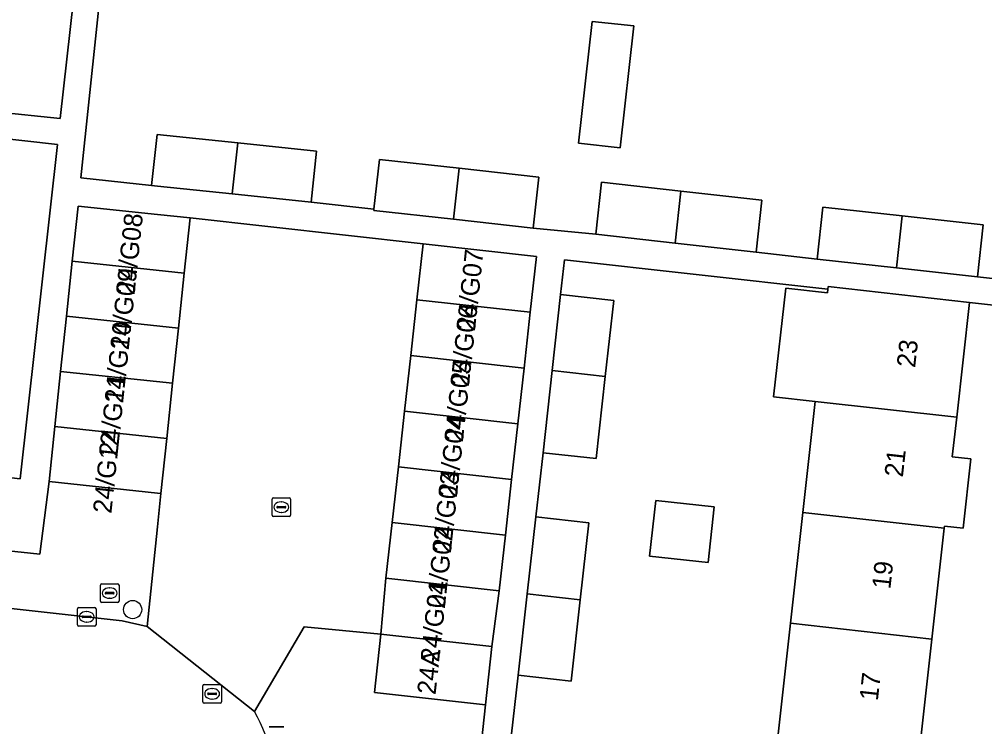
# Model space of a CAD drawing. Extents: x 161928 to 163071, y 386474 to 387428.
# Drawn here: x 162492.6 to 162544.5, y 387178.2 to 387216.3 of the extents above; entities that cross this region are included whole.
import ezdxf

# ---------------------------------------------------------------- set-up
doc = ezdxf.new("R2010")
doc.units = 0
for name, color, linetype in [('IMGEO_Boom', 7, 'Continuous'), ('IMGEO_Brandkraan', 7, 'Continuous'), ('IMGEO_Erf', 7, 'Continuous'), ('IMGEO_Kolk', 7, 'Continuous'), ('IMGEO_Lichtmast', 7, 'Continuous'), ('IMGEO_Pand', 7, 'Continuous'), ('IMGEO_Pand_nummerreeks', 7, 'Continuous'), ('IMGEO_Rijbaan_lokaal_open', 7, 'Continuous'), ('IMGEO_Rioolput', 7, 'Continuous'), ('IMGEO_Voetpad_open', 7, 'Continuous')]:
    doc.layers.add(name, color=color, linetype=linetype)

msp = doc.modelspace()

# ---------------------------------------------------------------- linework, layer by layer
at = {"layer": 'IMGEO_Boom'}
msp.add_circle((162498.661, 387184.529), 0.489, dxfattribs=at)
at = {"layer": 'IMGEO_Brandkraan'}
for p, q in [((162496.931, 387184.988), (162496.931, 387185.84)), ((162497.006, 387185.914), (162497.858, 387185.914)), ((162497.932, 387185.84), (162497.932, 387184.988)), ((162497.19, 387185.408), (162497.19, 387185.42)), ((162497.628, 387185.371), (162497.23, 387185.371)), ((162497.233, 387185.457), (162497.631, 387185.457)), ((162497.419, 387185.694), (162497.444, 387185.694)), ((162497.674, 387185.42), (162497.674, 387185.408)), ((162497.858, 387184.914), (162497.006, 387184.914)), ((162497.442, 387185.134), (162497.417, 387185.134))]:
    msp.add_line(p, q, dxfattribs=at)
for points in [[(162496.931, 387184.988), (162496.931, 387185.84)], [(162497.006, 387185.914), (162497.858, 387185.914)], [(162497.932, 387185.84), (162497.932, 387184.988)], [(162497.858, 387184.914), (162497.006, 387184.914)]]:
    msp.add_lwpolyline(points, dxfattribs=at)
for centre, radius, start, end in [((162497.008, 387185.838), 0.0765, 91.552, 178.448), ((162497.008, 387185.838), 0.0765, 91.552, 178.448), ((162497.856, 387185.838), 0.0765, 1.552, 88.448), ((162497.856, 387185.838), 0.0765, 1.552, 88.448), ((162497.23, 387185.417), 0.0403, 85.8775, 175.7526), ((162497.227, 387185.407), 0.0366, 178.938, 274.7102), ((162497.631, 387185.414), 0.043, 264.8664, 352.4533), ((162497.635, 387185.419), 0.0386, 1.7309, 96.639), ((162497.008, 387184.99), 0.0765, 181.552, 268.448), ((162497.008, 387184.99), 0.0765, 181.552, 268.448), ((162497.856, 387184.99), 0.0765, 271.552, 358.448), ((162497.856, 387184.99), 0.0765, 271.552, 358.448)]:
    msp.add_arc(centre, radius, start, end, dxfattribs=at)
for centre, major_axis, ratio, start_param, end_param in [((162497.418, 387185.414), (-0.387, 0.002), 0.722429, 4.712389, 7.853982), ((162497.443, 387185.414), (-0.39, 0.002), 0.717154, 1.570796, 4.712389)]:
    msp.add_ellipse(centre, major_axis=major_axis, ratio=ratio, start_param=start_param, end_param=end_param, dxfattribs=at)
at = {"layer": 'IMGEO_Erf'}
for points in [[(162497.565, 387223.732), (162495.874, 387207.735), (162499.683, 387207.332), (162499.974, 387210.077), (162504.32, 387209.617), (162508.546, 387209.17), (162508.255, 387206.425), (162511.634, 387206.049), (162511.932, 387208.733), (162516.222, 387208.255), (162520.509, 387207.778), (162520.204, 387205.035), (162523.561, 387204.706), (162523.871, 387207.501), (162528.139, 387207.027), (162532.492, 387206.543), (162532.182, 387203.748), (162535.466, 387203.373), (162535.776, 387206.168), (162540.044, 387205.694), (162544.397, 387205.21), (162544.087, 387202.415), (162548.769, 387201.892)], [(162491.288, 387211.293), (162494.769, 387210.925), (162496.021, 387222.113), (162494.386, 387222.297), (162488.21, 387222.987)], [(162490.9, 387191.747), (162492.623, 387191.558), (162494.621, 387209.531), (162491.096, 387209.923)], [(162533.362, 387177.828), (162534.029, 387183.791), (162534.696, 387189.754), (162535.363, 387195.716), (162533.12, 387195.967), (162533.772, 387201.801), (162536.016, 387201.55), (162536.039, 387201.753), (162521.879, 387203.338), (162521.67, 387201.468), (162524.526, 387201.151), (162524.073, 387197.062), (162523.584, 387192.647), (162520.729, 387192.963), (162520.332, 387189.51), (162523.188, 387189.193), (162522.73, 387185.055), (162522.246, 387180.689), (162519.391, 387181.005), (162519.01, 387177.679)], [(162548.612, 387200.491), (162543.661, 387201.045), (162542.969, 387194.865), (162542.732, 387192.747), (162543.733, 387192.635), (162543.315, 387188.903), (162542.315, 387189.015), (162542.302, 387188.903), (162541.635, 387182.94), (162540.967, 387176.977)]]:
    msp.add_lwpolyline(points, dxfattribs=at)
for points in [[(162525.602, 387215.905), (162524.869, 387209.352), (162522.642, 387209.601), (162523.374, 387216.154)], [(162526.459, 387187.405), (162526.79, 387190.395), (162529.935, 387190.047), (162529.604, 387187.056)]]:
    msp.add_lwpolyline(points, close=True, dxfattribs=at)
at = {"layer": 'IMGEO_Kolk'}
for p, q in [((162506.156, 387189.608), (162506.156, 387190.46)), ((162506.231, 387190.534), (162507.083, 387190.534)), ((162507.157, 387190.46), (162507.157, 387189.608)), ((162506.415, 387190.028), (162506.415, 387190.04)), ((162506.853, 387189.991), (162506.455, 387189.991)), ((162506.458, 387190.077), (162506.856, 387190.077)), ((162506.644, 387190.314), (162506.669, 387190.314)), ((162506.899, 387190.04), (162506.899, 387190.028)), ((162507.083, 387189.534), (162506.231, 387189.534)), ((162506.667, 387189.754), (162506.642, 387189.754)), ((162495.694, 387183.713), (162495.694, 387184.565)), ((162495.769, 387184.639), (162496.621, 387184.639)), ((162496.182, 387184.419), (162496.207, 387184.419)), ((162496.695, 387184.565), (162496.695, 387183.713)), ((162495.953, 387184.133), (162495.953, 387184.145)), ((162496.391, 387184.096), (162495.993, 387184.096)), ((162495.996, 387184.182), (162496.394, 387184.182)), ((162496.205, 387183.859), (162496.18, 387183.859)), ((162496.437, 387184.145), (162496.437, 387184.133)), ((162496.621, 387183.639), (162495.769, 387183.639))]:
    msp.add_line(p, q, dxfattribs=at)
for points in [[(162506.156, 387189.608), (162506.156, 387190.46)], [(162506.231, 387190.534), (162507.083, 387190.534)], [(162507.157, 387190.46), (162507.157, 387189.608)], [(162507.083, 387189.534), (162506.231, 387189.534)], [(162495.694, 387183.713), (162495.694, 387184.565)], [(162495.769, 387184.639), (162496.621, 387184.639)], [(162496.695, 387184.565), (162496.695, 387183.713)], [(162496.621, 387183.639), (162495.769, 387183.639)]]:
    msp.add_lwpolyline(points, dxfattribs=at)
for centre, radius, start, end in [((162506.233, 387190.458), 0.0765, 91.552, 178.448), ((162506.233, 387190.458), 0.0765, 91.552, 178.448), ((162507.081, 387190.458), 0.0765, 1.552, 88.448), ((162507.081, 387190.458), 0.0765, 1.552, 88.448), ((162506.455, 387190.037), 0.0403, 85.8775, 175.7526), ((162506.452, 387190.027), 0.0366, 178.938, 274.7102), ((162506.856, 387190.034), 0.043, 264.8664, 352.4533), ((162506.86, 387190.039), 0.0386, 1.7309, 96.639), ((162506.233, 387189.61), 0.0765, 181.552, 268.448), ((162506.233, 387189.61), 0.0765, 181.552, 268.448), ((162507.081, 387189.61), 0.0765, 271.552, 358.448), ((162507.081, 387189.61), 0.0765, 271.552, 358.448), ((162495.771, 387184.563), 0.0765, 91.552, 178.448), ((162495.771, 387184.563), 0.0765, 91.552, 178.448), ((162496.619, 387184.563), 0.0765, 1.552, 88.448), ((162496.619, 387184.563), 0.0765, 1.552, 88.448), ((162495.771, 387183.715), 0.0765, 181.552, 268.448), ((162495.771, 387183.715), 0.0765, 181.552, 268.448), ((162495.993, 387184.142), 0.0403, 85.8775, 175.7526), ((162495.99, 387184.132), 0.0366, 178.938, 274.7102), ((162496.394, 387184.139), 0.043, 264.8664, 352.4533), ((162496.398, 387184.144), 0.0386, 1.7309, 96.639), ((162496.619, 387183.715), 0.0765, 271.552, 358.448), ((162496.619, 387183.715), 0.0765, 271.552, 358.448)]:
    msp.add_arc(centre, radius, start, end, dxfattribs=at)
for centre, major_axis, ratio, start_param, end_param in [((162506.643, 387190.034), (-0.387, 0.002), 0.722429, 4.712389, 7.853982), ((162506.668, 387190.034), (-0.39, 0.002), 0.717154, 1.570796, 4.712389), ((162496.181, 387184.139), (-0.387, 0.002), 0.722429, 4.712389, 7.853982), ((162496.206, 387184.139), (-0.39, 0.002), 0.717154, 1.570796, 4.712389)]:
    msp.add_ellipse(centre, major_axis=major_axis, ratio=ratio, start_param=start_param, end_param=end_param, dxfattribs=at)
at = {"layer": 'IMGEO_Lichtmast'}
for p, q in [((162506.008, 387178.233), (162506.798, 387178.233)), ((162506.798, 387178.233), (162506.008, 387178.233))]:
    msp.add_line(p, q, dxfattribs=at)
at = {"layer": 'IMGEO_Pand'}
for points in [[(162525.602, 387215.905), (162523.374, 387216.154), (162522.642, 387209.601), (162524.869, 387209.352)], [(162504.32, 387209.617), (162499.974, 387210.077), (162499.683, 387207.332), (162500, 387207.299), (162504.013, 387206.874)], [(162504.013, 387206.874), (162508.255, 387206.425), (162508.546, 387209.17), (162504.32, 387209.617)], [(162516.222, 387208.255), (162511.932, 387208.733), (162511.634, 387206.049), (162511.627, 387205.99), (162515.916, 387205.512)], [(162515.916, 387205.512), (162520.204, 387205.035), (162520.509, 387207.778), (162516.222, 387208.255)], [(162523.871, 387207.501), (162523.561, 387204.706), (162527.826, 387204.232), (162528.139, 387207.027)], [(162532.182, 387203.748), (162532.492, 387206.543), (162528.139, 387207.027), (162527.826, 387204.232)], [(162501.751, 387205.585), (162500, 387205.771), (162495.734, 387206.222), (162495.421, 387203.259), (162501.438, 387202.622)], [(162540.044, 387205.694), (162535.776, 387206.168), (162535.466, 387203.373), (162539.731, 387202.899)], [(162539.731, 387202.899), (162544.087, 387202.415), (162544.397, 387205.21), (162540.044, 387205.694)], [(162513.951, 387201.189), (162520.041, 387200.511), (162520.374, 387203.507), (162514.284, 387204.185)], [(162501.438, 387202.622), (162495.421, 387203.259), (162495.107, 387200.296), (162501.124, 387199.659)], [(162543.661, 387201.045), (162536.055, 387201.896), (162536.039, 387201.753), (162536.016, 387201.55), (162533.772, 387201.801), (162533.12, 387195.967), (162535.363, 387195.716), (162542.969, 387194.865)], [(162524.526, 387201.151), (162521.67, 387201.468), (162521.218, 387197.382), (162524.073, 387197.062)], [(162513.617, 387198.193), (162519.707, 387197.515), (162520.041, 387200.511), (162513.951, 387201.189)], [(162501.124, 387199.659), (162495.107, 387200.296), (162494.794, 387197.333), (162500.811, 387196.697)], [(162513.284, 387195.197), (162519.374, 387194.519), (162519.707, 387197.515), (162513.617, 387198.193)], [(162500.811, 387196.697), (162494.794, 387197.333), (162494.48, 387194.37), (162500.497, 387193.734)], [(162520.729, 387192.963), (162523.584, 387192.647), (162524.073, 387197.062), (162521.218, 387197.382)], [(162542.732, 387192.747), (162542.969, 387194.865), (162535.363, 387195.716), (162534.696, 387189.754), (162542.302, 387188.903), (162542.315, 387189.015), (162543.315, 387188.903), (162543.733, 387192.635)], [(162512.951, 387192.201), (162519.04, 387191.523), (162519.374, 387194.519), (162513.284, 387195.197)], [(162500.497, 387193.734), (162494.48, 387194.37), (162494.167, 387191.407), (162500, 387190.791), (162500.184, 387190.771)], [(162512.618, 387189.205), (162518.707, 387188.527), (162519.04, 387191.523), (162512.951, 387192.201)], [(162529.935, 387190.047), (162526.79, 387190.395), (162526.459, 387187.405), (162529.604, 387187.056)], [(162522.73, 387185.055), (162523.188, 387189.193), (162520.332, 387189.51), (162519.874, 387185.375)], [(162541.635, 387182.94), (162542.302, 387188.903), (162534.696, 387189.754), (162534.029, 387183.791)], [(162512.284, 387186.209), (162518.373, 387185.531), (162518.707, 387188.527), (162512.618, 387189.205)], [(162517.98, 387182.542), (162518.373, 387185.531), (162512.284, 387186.209), (162512.011, 387183.205)], [(162519.874, 387185.375), (162519.391, 387181.005), (162522.246, 387180.689), (162522.73, 387185.055)], [(162540.967, 387176.977), (162541.635, 387182.94), (162534.029, 387183.791), (162533.362, 387177.828)], [(162512.011, 387183.205), (162511.661, 387180.065), (162517.631, 387179.401), (162517.98, 387182.542)]]:
    msp.add_lwpolyline(points, close=True, dxfattribs=at)
at = {"layer": 'IMGEO_Rijbaan_lokaal_open'}
msp.add_lwpolyline([(162513.284, 387195.197), (162513.617, 387198.193), (162513.951, 387201.189), (162514.284, 387204.185), (162501.751, 387205.585), (162501.438, 387202.622), (162501.124, 387199.659), (162500.811, 387196.697), (162500.497, 387193.734), (162500.184, 387190.771), (162500, 387188.985), (162499.448, 387183.627), (162505.212, 387179.047), (162507.891, 387183.598), (162512.011, 387183.205), (162512.284, 387186.209), (162512.618, 387189.205), (162512.951, 387192.201)], close=True, dxfattribs=at)
msp.add_lwpolyline([(162505.212, 387179.047), (162499.448, 387183.627), (162498.102, 387183.921), (162427.206, 387191.813)], dxfattribs=at)
msp.add_arc((162496.649, 387174.223), 9.828, 358.0939, 29.3968, dxfattribs=at)
at = {"layer": 'IMGEO_Rioolput'}
for p, q in [((162502.437, 387179.574), (162502.437, 387180.426)), ((162502.512, 387180.5), (162503.364, 387180.5)), ((162502.739, 387180.043), (162503.137, 387180.043)), ((162502.925, 387180.28), (162502.95, 387180.28)), ((162503.438, 387180.426), (162503.438, 387179.574)), ((162502.696, 387179.994), (162502.696, 387180.006)), ((162503.134, 387179.957), (162502.736, 387179.957)), ((162502.948, 387179.72), (162502.923, 387179.72)), ((162503.18, 387180.006), (162503.18, 387179.994)), ((162503.364, 387179.5), (162502.512, 387179.5))]:
    msp.add_line(p, q, dxfattribs=at)
for points in [[(162502.437, 387179.574), (162502.437, 387180.426)], [(162502.512, 387180.5), (162503.364, 387180.5)], [(162503.438, 387180.426), (162503.438, 387179.574)], [(162503.364, 387179.5), (162502.512, 387179.5)]]:
    msp.add_lwpolyline(points, dxfattribs=at)
for centre, radius, start, end in [((162502.514, 387180.424), 0.0765, 91.552, 178.448), ((162502.514, 387180.424), 0.0765, 91.552, 178.448), ((162502.736, 387180.003), 0.0403, 85.8775, 175.7526), ((162503.141, 387180.005), 0.0386, 1.7309, 96.639), ((162503.362, 387180.424), 0.0765, 1.552, 88.448), ((162503.362, 387180.424), 0.0765, 1.552, 88.448), ((162502.514, 387179.576), 0.0765, 181.552, 268.448), ((162502.514, 387179.576), 0.0765, 181.552, 268.448), ((162502.733, 387179.993), 0.0366, 178.938, 274.7102), ((162503.137, 387180), 0.043, 264.8664, 352.4533), ((162503.362, 387179.576), 0.0765, 271.552, 358.448), ((162503.362, 387179.576), 0.0765, 271.552, 358.448)]:
    msp.add_arc(centre, radius, start, end, dxfattribs=at)
for centre, major_axis, ratio, start_param, end_param in [((162502.924, 387180), (-0.387, 0.002), 0.722429, 4.712389, 7.853982), ((162502.949, 387180), (-0.39, 0.002), 0.717154, 1.570796, 4.712389)]:
    msp.add_ellipse(centre, major_axis=major_axis, ratio=ratio, start_param=start_param, end_param=end_param, dxfattribs=at)
at = {"layer": 'IMGEO_Voetpad_open'}
for points in [[(162548.769, 387201.892), (162544.087, 387202.415), (162539.731, 387202.899), (162535.466, 387203.373), (162532.182, 387203.748), (162527.826, 387204.232), (162523.561, 387204.706), (162520.204, 387205.035), (162515.916, 387205.512), (162511.627, 387205.99), (162511.634, 387206.049), (162508.255, 387206.425), (162504.013, 387206.874), (162500, 387207.299), (162499.683, 387207.332), (162495.874, 387207.735), (162497.565, 387223.732)], [(162496.021, 387222.113), (162494.769, 387210.925), (162491.288, 387211.293)], [(162491.096, 387209.923), (162494.621, 387209.531), (162492.623, 387191.558), (162490.9, 387191.747)], [(162490.472, 387187.854), (162493.675, 387187.5), (162494.167, 387191.407), (162494.48, 387194.37), (162494.794, 387197.333), (162495.107, 387200.296), (162495.421, 387203.259), (162495.734, 387206.222), (162500, 387205.771), (162501.751, 387205.585), (162514.284, 387204.185), (162520.374, 387203.507), (162520.041, 387200.511), (162519.707, 387197.515), (162519.374, 387194.519), (162519.04, 387191.523), (162518.707, 387188.527), (162518.373, 387185.531), (162517.98, 387182.542), (162517.631, 387179.401), (162517.327, 387176.592)], [(162519.01, 387177.679), (162519.391, 387181.005), (162519.874, 387185.375), (162520.332, 387189.51), (162520.729, 387192.963), (162521.218, 387197.382), (162521.67, 387201.468), (162521.879, 387203.338), (162536.039, 387201.753), (162536.055, 387201.896), (162543.661, 387201.045), (162548.612, 387200.491)], [(162504.887, 387131.811), (162507.552, 387155.546), (162507.735, 387157.171), (162509.997, 387177.318), (162517.327, 387176.592), (162517.631, 387179.401), (162511.661, 387180.065), (162512.011, 387183.205), (162507.891, 387183.598), (162505.212, 387179.047)]]:
    msp.add_lwpolyline(points, dxfattribs=at)
msp.add_lwpolyline([(162500, 387188.985), (162500.184, 387190.771), (162500, 387190.791), (162494.167, 387191.407), (162493.675, 387187.5), (162490.472, 387187.854), (162430.511, 387194.477), (162429.335, 387194.607), (162424.479, 387195.143), (162424.212, 387192.741), (162424.151, 387192.153), (162427.206, 387191.813), (162498.102, 387183.921), (162499.448, 387183.627)], close=True, dxfattribs=at)
msp.add_arc((162496.649, 387174.223), 9.828, 358.0939, 29.3968, dxfattribs=at)

# ---------------------------------------------------------------- texts
at = {"layer": 'IMGEO_Pand_nummerreeks'}
for s, rotation, p in [('24/G08', 83.964, (162498.762, 387201.422)), ('24/G07', 83.8103, (162517.062, 387199.476)), ('24/G09', 83.964, (162498.448, 387198.456)), ('24/G06', 83.8103, (162516.738, 387196.492)), ('24/G10', 83.964, (162498.146, 387195.594)), ('23', 83.6117, (162540.728, 387197.505)), ('24/G05', 83.8103, (162516.414, 387193.508)), ('24/G11', 83.964, (162497.844, 387192.741)), ('24/G04', 83.8103, (162516.091, 387190.524)), ('24/G12', 83.964, (162497.519, 387189.666)), ('21', 83.6117, (162540.07, 387191.618)), ('24/G03', 83.8103, (162515.767, 387187.54)), ('24/G02', 83.8103, (162515.443, 387184.55)), ('19', 83.6145, (162539.397, 387185.598)), ('24/G01', 83.8103, (162515.132, 387181.682)), ('24A', 83.6557, (162514.946, 387179.925)), ('17', 83.6145, (162538.725, 387179.599))]:
    msp.add_text(s, height=1, rotation=rotation, dxfattribs=at).set_placement(p)

doc.saveas('drawing.dxf')
